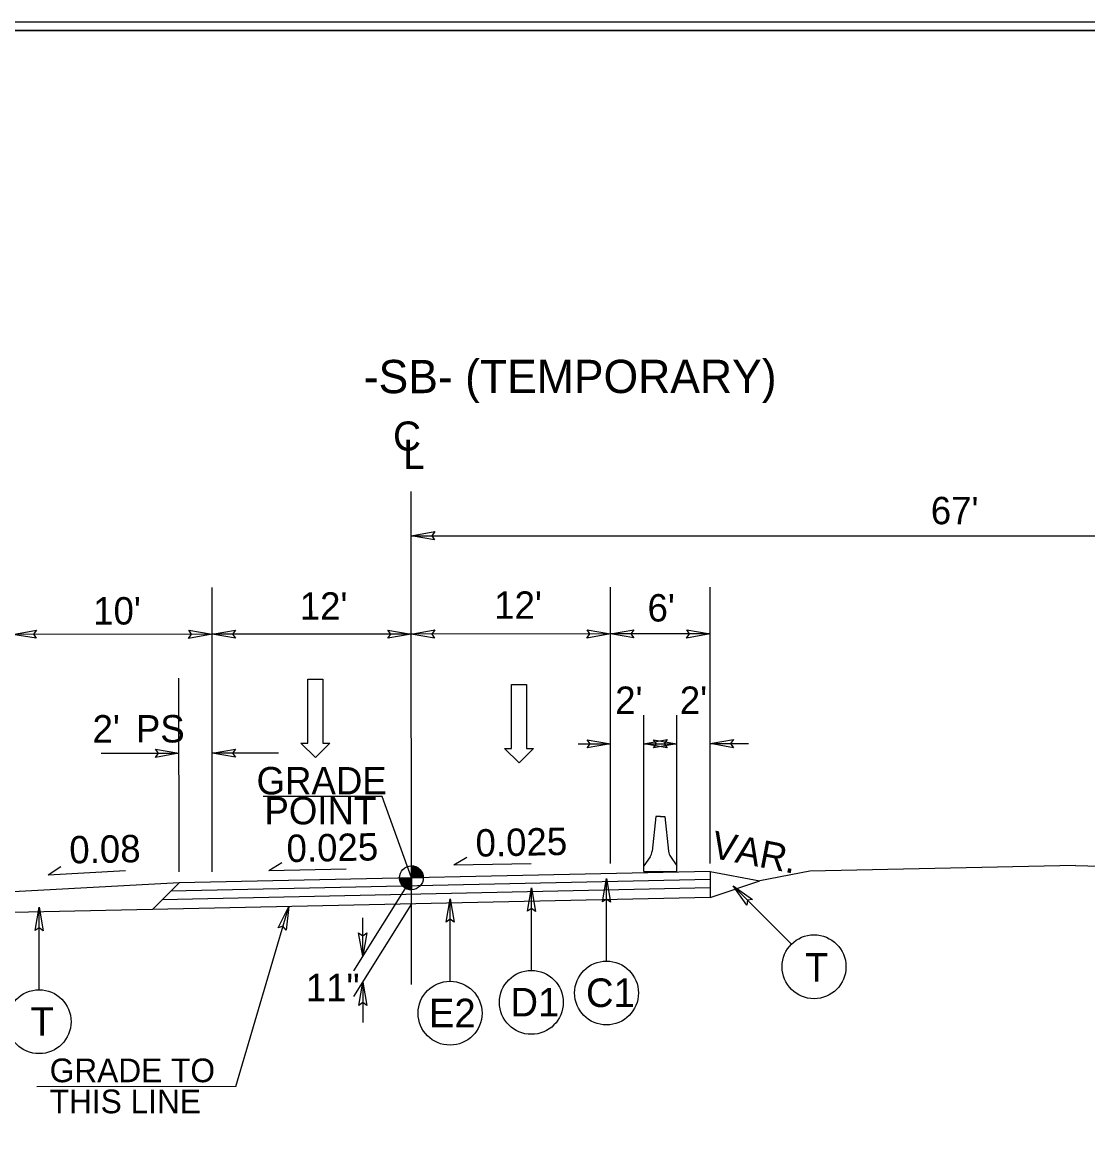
# Model space of a CAD drawing. Extents: x 2241081 to 2251104, y 658534 to 663427.
# Drawn here: x 2248093.7 to 2248414.7, y 660369.2 to 660704.3 of the extents above; entities that cross this region are included whole.
import ezdxf

# ---------------------------------------------------------------- set-up
doc = ezdxf.new("R2010")
doc.units = 0
for name, color, linetype in [('Old_Level_11', 7, 'Continuous'), ('Old_Level_2', 7, 'Continuous'), ('Old_Level_3', 7, 'Continuous'), ('Prop Dimension Text', 7, 'Continuous'), ('Prop Lane Arrow CELL', 7, 'Continuous'), ('Sheet Plan CELL', 7, 'Continuous'), ('Sheet Plot Border Inside CELL', 7, 'Continuous'), ('Typical Arrow Superelevation CELL', 7, 'Continuous'), ('Typical Berm Information CELL', 7, 'Continuous'), ('Typical Grade Point Symbol CELL', 7, 'Continuous'), ('Typical ID Circle CELL', 7, 'Continuous'), ('Typical Median Barrier CELL', 7, 'Continuous'), ('Typical Terminator CELL', 7, 'Continuous'), ('Typical Text Centerline CELL', 7, 'Continuous'), ('Typical Text Grade Point CELL', 7, 'Continuous'), ('Typical Text ID Circle CELL', 7, 'Continuous')]:
    doc.layers.add(name, color=color, linetype=linetype)

msp = doc.modelspace()

# ---------------------------------------------------------------- linework, layer by layer
at = {"layer": 'Old_Level_11'}
msp.add_line((2248158.11, 660383.74), (2248174.02, 660437.98), dxfattribs=at)
at = {"layer": 'Old_Level_2'}
for p, q in [((2248300.97, 660448.54), (2248140.97, 660445.12)), ((2248300.97, 660448.54), (2248315.92, 660445.66)), ((2248300.97, 660448.54), (2248300.97, 660440.7)), ((2248330.97, 660448.56), (2248315.92, 660445.66)), ((2248410.97, 660450.27), (2248330.97, 660448.56)), ((2248410.97, 660450.27), (2248491.33, 660448.65)), ((2248140.97, 660445.12), (2248090.97, 660442.37)), ((2248140.97, 660445.12), (2248132.95, 660437.1)), ((2248300.97, 660446.1), (2248138.47, 660442.62)), ((2248300.97, 660440.7), (2248315.92, 660445.66)), ((2248300.97, 660440.7), (2248078.08, 660435.93)), ((2248300.97, 660443.55), (2248135.87, 660440.01)), ((2248311.97, 660443.78), (2248311.97, 660443.78))]:
    msp.add_line(p, q, dxfattribs=at)
at = {"layer": 'Prop Dimension Text'}
for p, q in [((2248210.91, 660549.62), (2248543.41, 660549.62)), ((2248150.97, 660448.45), (2248150.92, 660534.04)), ((2248270.97, 660450.91), (2248270.92, 660534.11)), ((2248300.97, 660450.93), (2248300.92, 660534.13)), ((2248150.93, 660519.97), (2248090.93, 660519.93)), ((2248210.93, 660520.01), (2248150.93, 660519.97)), ((2248270.93, 660520.04), (2248210.93, 660520.01)), ((2248300.93, 660520.06), (2248270.93, 660520.04)), ((2248140.97, 660448.44), (2248140.93, 660506.77)), ((2248280.97, 660448.53), (2248280.94, 660495.57)), ((2248290.97, 660448.54), (2248290.94, 660495.58)), ((2248261.17, 660486.98), (2248270.95, 660486.99)), ((2248280.95, 660487), (2248290.95, 660487)), ((2248300.95, 660487.01), (2248312.53, 660487.02)), ((2248117.49, 660484.1), (2248140.93, 660484.12)), ((2248170.91, 660484.14), (2248150.95, 660484.12)), ((2248210.98, 660446.5), (2248193.57, 660418.56)), ((2248210.97, 660438.77), (2248193.57, 660410.83)), ((2248196.31, 660422.96), (2248196.31, 660434.59)), ((2248196.3, 660415.22), (2248196.3, 660403.05)), ((2248158.11, 660383.74), (2248098.11, 660383.7))]:
    msp.add_line(p, q, dxfattribs=at)
at = {"layer": 'Prop Lane Arrow CELL'}
for p, q in [((2248179.76, 660487.16), (2248179.75, 660506.46)), ((2248179.75, 660506.46), (2248184.3, 660506.46)), ((2248184.3, 660506.46), (2248184.31, 660487.17)), ((2248241.11, 660485.54), (2248241.1, 660504.84)), ((2248241.1, 660504.84), (2248245.65, 660504.84)), ((2248245.65, 660504.84), (2248245.66, 660485.54)), ((2248182.11, 660482.82), (2248177.7, 660487.16)), ((2248177.7, 660487.16), (2248179.76, 660487.16)), ((2248186.38, 660487.17), (2248182.11, 660482.82)), ((2248184.31, 660487.17), (2248186.38, 660487.17)), ((2248243.46, 660481.2), (2248239.04, 660485.54)), ((2248239.04, 660485.54), (2248241.11, 660485.54)), ((2248247.73, 660485.54), (2248243.46, 660481.2)), ((2248245.66, 660485.54), (2248247.73, 660485.54))]:
    msp.add_line(p, q, dxfattribs=at)
at = {"layer": 'Sheet Plan CELL'}
for points in [[(2247801.99, 659651.78), (2247801.97, 660701.75), (2249101.96, 660701.79), (2249101.97, 660551.73), (2249302.01, 660551.71), (2249302.01, 659651.78)], [(2249302.03, 660701.78), (2247801.99, 660701.78), (2247801.99, 659651.78), (2249302.01, 659651.78)]]:
    msp.add_lwpolyline(points, close=True, dxfattribs=at)
at = {"layer": 'Sheet Plot Border Inside CELL'}
msp.add_lwpolyline([(2247648.51, 659649.27), (2249314.49, 659649.28), (2249314.51, 660704.26), (2247648.51, 660704.27)], close=True, dxfattribs=at)
at = {"layer": 'Typical Arrow Superelevation CELL'}
for p, q in [((2248168.03, 660448.85), (2248171.94, 660451.22)), ((2248223.75, 660450.48), (2248227.66, 660452.85)), ((2248223.75, 660450.48), (2248247.05, 660450.94)), ((2248101.58, 660447.52), (2248105.41, 660450.03)), ((2248101.58, 660447.52), (2248124.85, 660448.84)), ((2248168.03, 660448.85), (2248191.33, 660449.32))]:
    msp.add_line(p, q, dxfattribs=at)
at = {"layer": 'Typical Grade Point Symbol CELL'}
for p, q in [((2248210.98, 660450.2), (2248210.97, 660446.62)), ((2248210.97, 660446.62), (2248210.98, 660450.2)), ((2248207.39, 660446.62), (2248210.97, 660446.62)), ((2248210.97, 660446.62), (2248210.97, 660443.03)), ((2248214.55, 660446.62), (2248210.97, 660446.62))]:
    msp.add_line(p, q, dxfattribs=at)
for points in [[(2248211.03, 660446.62), (2248211.03, 660450.2), (2248211.03, 660450.2)], [(2248211.1, 660446.62), (2248211.1, 660450.2)], [(2248211.17, 660446.62), (2248211.17, 660450.19)], [(2248211.24, 660446.62), (2248211.24, 660450.19)], [(2248211.31, 660446.62), (2248211.31, 660450.18)], [(2248211.38, 660446.62), (2248211.38, 660450.17)], [(2248211.46, 660446.62), (2248211.46, 660450.16)], [(2248211.53, 660446.62), (2248211.53, 660450.15)], [(2248211.6, 660446.62), (2248211.6, 660450.14)], [(2248211.67, 660446.62), (2248211.67, 660450.12)], [(2248211.74, 660446.62), (2248211.74, 660450.11)], [(2248211.81, 660446.62), (2248211.81, 660450.09)], [(2248211.88, 660446.62), (2248211.88, 660450.08)], [(2248211.96, 660446.62), (2248211.96, 660450.05)], [(2248212.03, 660446.62), (2248212.03, 660450.04)], [(2248212.1, 660446.62), (2248212.1, 660450.01)], [(2248212.17, 660446.62), (2248212.17, 660449.99)], [(2248212.24, 660446.62), (2248212.24, 660449.97)], [(2248212.31, 660446.62), (2248212.31, 660449.93)], [(2248212.39, 660446.62), (2248212.39, 660449.9)], [(2248212.46, 660446.62), (2248212.46, 660449.87)], [(2248212.53, 660446.62), (2248212.53, 660449.84)], [(2248212.6, 660446.62), (2248212.6, 660449.81)], [(2248212.67, 660446.62), (2248212.67, 660449.77)], [(2248212.74, 660446.62), (2248212.74, 660449.73)], [(2248212.82, 660446.62), (2248212.82, 660449.69)], [(2248212.89, 660446.62), (2248212.89, 660449.64)], [(2248212.96, 660446.62), (2248212.96, 660449.59)], [(2248213.03, 660446.62), (2248213.03, 660449.54)], [(2248213.1, 660446.62), (2248213.1, 660449.5)], [(2248213.17, 660446.62), (2248213.17, 660449.44)], [(2248213.25, 660446.62), (2248213.25, 660449.38)], [(2248213.32, 660446.62), (2248213.32, 660449.32)], [(2248213.39, 660446.62), (2248213.39, 660449.26)], [(2248213.46, 660446.62), (2248213.46, 660449.19)], [(2248213.53, 660446.62), (2248213.53, 660449.12)], [(2248213.6, 660446.62), (2248213.6, 660449.04)], [(2248213.68, 660446.62), (2248213.68, 660448.96)], [(2248213.75, 660446.62), (2248213.75, 660448.87)], [(2248213.82, 660446.62), (2248213.82, 660448.79)], [(2248213.89, 660446.62), (2248213.89, 660448.69)], [(2248213.96, 660446.62), (2248213.96, 660448.59)], [(2248214.03, 660446.62), (2248214.03, 660448.48)], [(2248214.1, 660446.62), (2248214.1, 660448.35)], [(2248214.18, 660446.62), (2248214.18, 660448.21)], [(2248214.25, 660446.62), (2248214.25, 660448.06)], [(2248214.32, 660446.62), (2248214.32, 660447.9)], [(2248214.39, 660446.62), (2248214.39, 660447.68)], [(2248214.46, 660446.62), (2248214.46, 660447.43)], [(2248207.43, 660446.11), (2248207.43, 660446.62)], [(2248207.5, 660445.74), (2248207.5, 660446.62)], [(2248207.57, 660445.49), (2248207.57, 660446.62)], [(2248207.64, 660445.29), (2248207.64, 660446.62)], [(2248207.72, 660445.13), (2248207.72, 660446.62)], [(2248207.79, 660444.98), (2248207.79, 660446.62)], [(2248207.86, 660444.85), (2248207.86, 660446.62)], [(2248207.93, 660444.73), (2248207.93, 660446.62)], [(2248208, 660444.62), (2248208, 660446.62)], [(2248208.07, 660444.51), (2248208.07, 660446.62)], [(2248208.14, 660444.42), (2248208.14, 660446.62)], [(2248208.22, 660444.33), (2248208.22, 660446.62)], [(2248208.29, 660444.24), (2248208.29, 660446.62)], [(2248208.36, 660444.16), (2248208.36, 660446.62)], [(2248208.43, 660444.09), (2248208.43, 660446.62)], [(2248208.5, 660444.02), (2248208.5, 660446.62)], [(2248208.57, 660443.96), (2248208.57, 660446.62)], [(2248208.65, 660443.89), (2248208.65, 660446.62)], [(2248208.72, 660443.83), (2248208.72, 660446.62)], [(2248208.79, 660443.77), (2248208.79, 660446.62)], [(2248208.86, 660443.73), (2248208.86, 660446.62)], [(2248208.93, 660443.67), (2248208.93, 660446.62)], [(2248209, 660443.62), (2248209, 660446.62)], [(2248209.08, 660443.58), (2248209.08, 660446.62)], [(2248209.15, 660443.54), (2248209.15, 660446.62)], [(2248209.22, 660443.5), (2248209.22, 660446.62)], [(2248209.29, 660443.46), (2248209.29, 660446.62)], [(2248209.36, 660443.42), (2248209.36, 660446.62)], [(2248209.43, 660443.38), (2248209.43, 660446.62)], [(2248209.51, 660443.35), (2248209.51, 660446.62)], [(2248209.58, 660443.32), (2248209.58, 660446.62)], [(2248209.65, 660443.29), (2248209.65, 660446.62)], [(2248209.72, 660443.26), (2248209.72, 660446.62)], [(2248209.79, 660443.23), (2248209.79, 660446.62)], [(2248209.86, 660443.21), (2248209.86, 660446.62)], [(2248209.94, 660443.19), (2248209.94, 660446.62)], [(2248210.01, 660443.17), (2248210.01, 660446.62)], [(2248210.08, 660443.15), (2248210.08, 660446.62)], [(2248210.15, 660443.13), (2248210.15, 660446.62)], [(2248210.22, 660443.11), (2248210.22, 660446.62)], [(2248210.29, 660443.1), (2248210.29, 660446.62)], [(2248210.36, 660443.08), (2248210.36, 660446.62)], [(2248210.44, 660443.07), (2248210.44, 660446.62)], [(2248210.51, 660443.07), (2248210.51, 660446.62)], [(2248210.58, 660443.06), (2248210.58, 660446.62)], [(2248210.65, 660443.05), (2248210.65, 660446.62)], [(2248210.72, 660443.04), (2248210.72, 660446.62)], [(2248210.79, 660443.04), (2248210.79, 660446.62)], [(2248210.87, 660443.03), (2248210.87, 660446.62)], [(2248210.94, 660443.03), (2248210.94, 660443.03), (2248210.94, 660446.62)], [(2248214.53, 660446.62), (2248214.53, 660447.01)]]:
    msp.add_lwpolyline(points, dxfattribs=at)
msp.add_circle((2248210.97, 660446.61), 3.58, dxfattribs=at)
for start, end in [(359.9905, 89.9905), (179.9905, 269.9905)]:
    msp.add_arc((2248210.97, 660446.61), 3.58, start, end, dxfattribs=at)
at = {"layer": 'Typical ID Circle CELL'}
for p, q in [((2248269.74, 660421.54), (2248269.74, 660446.39)), ((2248325.46, 660426.62), (2248307.88, 660444.19)), ((2248247.11, 660418.7), (2248247.11, 660443.56)), ((2248098.83, 660412.88), (2248098.83, 660437.73)), ((2248222.62, 660415.44), (2248222.62, 660440.3))]:
    msp.add_line(p, q, dxfattribs=at)
for centre in [(2248332.26, 660419.82), (2248269.74, 660411.92), (2248247.11, 660409.09), (2248222.62, 660405.83), (2248098.83, 660403.27)]:
    msp.add_circle(centre, 9.62, dxfattribs=at)
at = {"layer": 'Typical Median Barrier CELL'}
for p, q in [((2248284.58, 660465.08), (2248283.47, 660454.59)), ((2248285.96, 660465.08), (2248284.58, 660465.08)), ((2248285.96, 660465.08), (2248287.34, 660465.09)), ((2248287.34, 660465.09), (2248288.46, 660454.59)), ((2248282.87, 660452.97), (2248280.97, 660450.25)), ((2248289.06, 660452.98), (2248290.97, 660450.26)), ((2248280.97, 660448.53), (2248280.97, 660450.25)), ((2248280.97, 660448.53), (2248290.97, 660448.54)), ((2248285.97, 660449.22), (2248285.97, 660449.22)), ((2248290.97, 660448.54), (2248290.97, 660450.26))]:
    msp.add_line(p, q, dxfattribs=at)
for centre, start, end in [((2248280.04, 660454.95), 325.0388, 353.9796), ((2248291.89, 660454.96), 186.0902, 215.0286)]:
    msp.add_arc(centre, 3.45, start, end, dxfattribs=at)
at = {"layer": 'Typical Terminator CELL'}
for points in [[(2248217.94, 660548.41), (2248210.91, 660549.62), (2248217.98, 660550.87), (2248217.08, 660549.62)], [(2248097.96, 660518.73), (2248090.93, 660519.93), (2248097.99, 660521.19), (2248097.1, 660519.94)], [(2248143.89, 660521.18), (2248150.93, 660519.97), (2248143.86, 660518.72), (2248144.75, 660519.97)], [(2248157.96, 660518.76), (2248150.93, 660519.97), (2248157.99, 660521.22), (2248157.1, 660519.97)], [(2248203.89, 660521.21), (2248210.93, 660520.01), (2248203.86, 660518.75), (2248204.75, 660520)], [(2248217.96, 660518.8), (2248210.93, 660520.01), (2248217.99, 660521.26), (2248217.1, 660520.01)], [(2248263.89, 660521.25), (2248270.93, 660520.04), (2248263.86, 660518.79), (2248264.75, 660520.04)], [(2248277.96, 660518.84), (2248270.93, 660520.04), (2248277.99, 660521.3), (2248277.1, 660520.05)], [(2248293.89, 660521.27), (2248300.93, 660520.06), (2248293.86, 660518.81), (2248294.75, 660520.06)], [(2248263.91, 660488.2), (2248270.95, 660486.99), (2248263.88, 660485.74), (2248264.77, 660486.99)], [(2248287.98, 660485.79), (2248280.95, 660487), (2248288.01, 660488.25), (2248287.12, 660487)], [(2248283.91, 660488.21), (2248290.95, 660487), (2248283.88, 660485.75), (2248284.77, 660487)], [(2248307.98, 660485.8), (2248300.95, 660487.01), (2248308.01, 660488.26), (2248307.12, 660487.01)], [(2248133.89, 660485.32), (2248140.93, 660484.12), (2248133.86, 660482.86), (2248134.75, 660484.11)], [(2248157.98, 660482.92), (2248150.95, 660484.12), (2248158.02, 660485.38), (2248157.12, 660484.13)], [(2248268.53, 660439.36), (2248269.74, 660446.39), (2248270.99, 660439.32), (2248269.74, 660440.22)], [(2248312, 660438.37), (2248307.88, 660444.19), (2248313.76, 660440.08), (2248312.24, 660439.83)], [(2248245.9, 660436.53), (2248247.11, 660443.56), (2248248.36, 660436.49), (2248247.11, 660437.39)], [(2248097.62, 660430.7), (2248098.83, 660437.73), (2248100.08, 660430.67), (2248098.83, 660431.56)], [(2248170.88, 660431.57), (2248174.02, 660437.98), (2248173.23, 660430.84), (2248172.29, 660432.06)], [(2248221.41, 660433.27), (2248222.62, 660440.3), (2248223.87, 660433.23), (2248222.62, 660434.12)], [(2248197.52, 660429.99), (2248196.31, 660422.96), (2248195.06, 660430.03), (2248196.31, 660429.13)], [(2248195.09, 660408.19), (2248196.3, 660415.22), (2248197.55, 660408.16), (2248196.3, 660409.05)]]:
    msp.add_lwpolyline(points, close=True, dxfattribs=at)
at = {"layer": 'Typical Text Centerline CELL'}
msp.add_line((2248210.99, 660414.44), (2248210.9, 660562.99), dxfattribs=at)
at = {"layer": 'Typical Text Grade Point CELL'}
for p, q in [((2248202.12, 660471.08), (2248166.31, 660471.11)), ((2248210.97, 660446.62), (2248202.12, 660471.08))]:
    msp.add_line(p, q, dxfattribs=at)

# ---------------------------------------------------------------- texts
at = {"layer": 'Old_Level_3'}
for s, p in [('GRADE TO', (2248102.01, 660385.05)), ('THIS LINE', (2248102.01, 660375.7))]:
    msp.add_text(s, height=7.131, rotation=359.9999, dxfattribs=at).set_placement(p)
at = {"layer": 'Prop Dimension Text'}
for s, height, rotation, p in [('-SB- (TEMPORARY)', 10.0238, 0.0349, (2248196.62, 660592.55)), ("67'", 8.25, 0.0349, (2248367.43, 660553.08)), ("10'", 8.25, 0.0349, (2248115.11, 660522.88)), ("12'", 8.25, 0.0349, (2248177.33, 660524.34)), ("12'", 8.25, 0.0349, (2248235.91, 660524.6)), ("6'", 8.25, 0.0349, (2248282.1, 660523.79)), ("2'", 8.25, 0.0349, (2248272.36, 660495.96)), ("2'", 8.25, 0.0349, (2248291.82, 660495.97)), ("2' ", 8.25, 0.0349, (2248114.92, 660487.35)), ('PS', 8.25, 0.0349, (2248127.97, 660487.36)), ('VAR.', 8.25, 349.1057, (2248300.94, 660452.71)), ('11"', 8.25, 0.0349, (2248179.17, 660409.44))]:
    msp.add_text(s, height=height, rotation=rotation, dxfattribs=at).set_placement(p)
at = {"layer": 'Typical Berm Information CELL'}
for s, p in [('0.025', (2248230.37, 660452.96)), ('0.08 ', (2248108, 660450.91)), ('0.025', (2248173.44, 660451.32))]:
    msp.add_text(s, height=8.25, rotation=1.1459, dxfattribs=at).set_placement(p)
at = {"layer": 'Typical Text Centerline CELL'}
for s, rotation, p in [('C', 0.0349, (2248205.43, 660575.27)), ('L', 359.9818, (2248208.46, 660569.77))]:
    msp.add_text(s, height=8.76, rotation=rotation, dxfattribs=at).set_placement(p)
at = {"layer": 'Typical Text Grade Point CELL'}
for s, p in [('GRADE', (2248164.32, 660471.73)), ('POINT', (2248166.7, 660462.72))]:
    msp.add_text(s, height=8.25, rotation=359.965, dxfattribs=at).set_placement(p)
at = {"layer": 'Typical Text ID Circle CELL'}
for s, height, p in [('T', 8.61, (2248329.54, 660415.31)), ('C1', 8.608, (2248263.56, 660407.69)), ('D1', 8.608, (2248240.8, 660404.85)), ('T', 8.61, (2248096.26, 660399.03)), ('E2', 8.608, (2248216.25, 660401.59))]:
    msp.add_text(s, height=height, rotation=359.9999, dxfattribs=at).set_placement(p)

doc.saveas('drawing.dxf')
